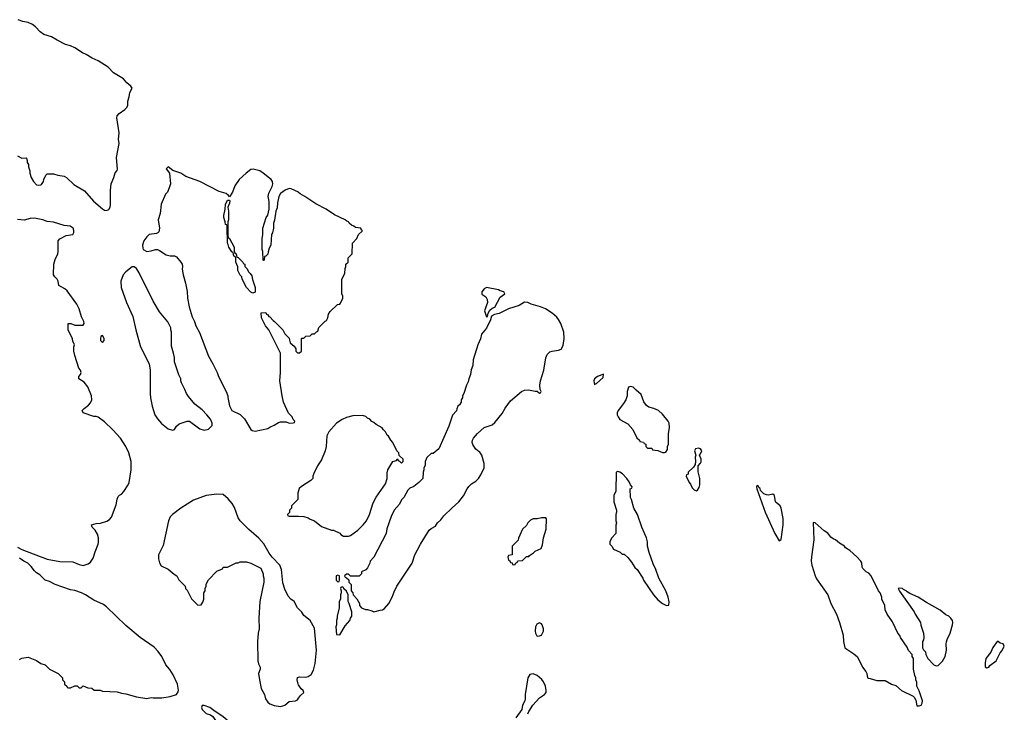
# Model space of a CAD drawing. Header units: inches. Extents: x 2293880 to 2522759, y 823965 to 1006879.
# Tile 320 of 325: x 2477370 to 2486653, y 891923 to 898458. Entities that reach past the tile are written whole.
import ezdxf

# ---------------------------------------------------------------- set-up
doc = ezdxf.new("R2010")
doc.units = ezdxf.units.IN
doc.header["$MEASUREMENT"] = 0
doc.layers.add('C4879', color=7, linetype='Continuous')
doc.layers.add('C4889', color=7, linetype='Continuous')

msp = doc.modelspace()

# ---------------------------------------------------------------- linework, layer by layer
at = {"layer": 'C4879', "color": 5, "elevation": 40}
for points in [[(2477350, 897172), (2477390, 897152), (2477430, 897154), (2477434, 897150), (2477442, 897130), (2477442, 897110), (2477452, 897090), (2477452, 897070), (2477464.7, 897030), (2477464.7, 897010), (2477478, 896970), (2477501, 896930), (2477530, 896901), (2477550, 896896), (2477570, 896898), (2477576.5, 896903.5), (2477595.3, 896930), (2477598, 896950), (2477618, 896990), (2477630, 897002), (2477690, 897004.7), (2477731.6, 896991.6), (2477790, 896982), (2477812, 896970), (2477881.4, 896901.4), (2477982, 896842), (2478065.9, 896745.8), (2478150, 896673), (2478170, 896661.6), (2478190, 896658), (2478211.8, 896668.2), (2478223.7, 896690), (2478227, 896710), (2478225.1, 896850), (2478232.1, 896907.9), (2478259.3, 896970), (2478270, 897011.3), (2478290, 897036), (2478293, 897047), (2478283.7, 897156.3), (2478309, 897289), (2478301.2, 897330), (2478309, 897391), (2478285.6, 897530), (2478289.6, 897550), (2478308.1, 897571.9), (2478362.7, 897610), (2478380.7, 897630), (2478389.6, 897650), (2478389.6, 897690), (2478403, 897730), (2478409.7, 897770.3), (2478431.2, 897810), (2478416.8, 897830), (2478381.3, 897861.3), (2478350, 897898.1), (2478254.9, 897954.9), (2478203.4, 898010), (2478109.8, 898070), (2478054.8, 898094.8), (2477997.7, 898130), (2477963.2, 898143.2), (2477890, 898191.5), (2477850, 898210.2), (2477803.6, 898223.6), (2477723.2, 898263.2), (2477670, 898295.5), (2477598.8, 898318.9), (2477562.4, 898342.4), (2477519.9, 898390), (2477490, 898413.4), (2477450.7, 898430), (2477400.7, 898440.7), (2477357.6, 898457.5)], [(2480000, 896828.1), (2479997.8, 896830), (2479930, 896861.4), (2479910, 896866), (2479872, 896850), (2479830, 896817.8), (2479814.2, 896790), (2479800.4, 896730), (2479798.8, 896681.2), (2479786, 896650), (2479774, 896566), (2479762, 896538), (2479762.8, 896490), (2479754.8, 896445.2), (2479744.7, 896430), (2479738, 896330), (2479722, 896302), (2479711.6, 896268.4), (2479710, 896246), (2479690, 896226), (2479678, 896222), (2479674, 896190), (2479670, 896186), (2479666, 896190), (2479662, 896270), (2479655.3, 896290), (2479655.3, 896390), (2479662, 896430), (2479664, 896490), (2479695.3, 896590), (2479710, 896614), (2479724, 896670), (2479723.1, 896743.1), (2479714, 896790), (2479720.2, 896819.8), (2479750, 896882.8), (2479756.1, 896910), (2479755.3, 896930), (2479742.7, 896950), (2479667.4, 897010), (2479634.2, 897030), (2479572.8, 897047.2), (2479550, 897045.4), (2479504.6, 897010), (2479441, 896950), (2479398, 896890), (2479376, 896830), (2479350, 896786), (2479340.4, 896800.4), (2479318.3, 896818.3), (2479250, 896836.7), (2479070.2, 896929.9), (2478936.7, 896976.7), (2478889.6, 897010), (2478814.6, 897034.6), (2478770, 897068.7), (2478751.3, 897050), (2478782.8, 897010), (2478791, 896910), (2478781, 896870), (2478764.7, 896830), (2478746, 896810), (2478704.2, 896715.8), (2478696, 896630), (2478676.1, 896570), (2478688.3, 896491.7), (2478683, 896457), (2478674.4, 896445.6), (2478660.5, 896439.5), (2478590.3, 896429.7), (2478570, 896409.6), (2478540.3, 896370), (2478529.1, 896330), (2478530, 896301), (2478534.9, 896290), (2478570, 896271.7), (2478610, 896276.9), (2478650, 896288.5), (2478670, 896288.4), (2478690, 896280.5), (2478750, 896239.1), (2478789.2, 896230.8), (2478830.6, 896230.6), (2478850, 896221), (2478890.8, 896170), (2478900.7, 896150), (2478904, 896130), (2478902.5, 896102.5), (2478910.7, 896050), (2478933.2, 895973.2), (2478950, 895894), (2478954, 895830), (2478967.3, 895750), (2478995.3, 895655.3), (2479018, 895610), (2479031.3, 895570), (2479066.4, 895506.4), (2479150, 895282), (2479190, 895212), (2479231, 895130), (2479246, 895090), (2479318, 894950), (2479331.3, 894910), (2479331.6, 894891.6), (2479350, 894814), (2479371.6, 894771.6), (2479450, 894732), (2479490, 894692), (2479550.7, 894590.7), (2479562.8, 894582.8), (2479590, 894576), (2479650, 894586.8), (2479710, 894601), (2479730, 894614.8), (2479770, 894631), (2479810, 894658), (2479830, 894664.7), (2479883.6, 894663.6), (2479910, 894652), (2479947.3, 894652.7), (2479962, 894658), (2479966, 894670), (2479950, 894686), (2479938, 894710), (2479904.7, 894744.7), (2479859, 894850), (2479844, 894910), (2479824, 895050), (2479828.7, 895128.7), (2479828, 895310), (2479718, 895530), (2479688.7, 895570), (2479650, 895646), (2479648.4, 895691.6), (2479690, 895694), (2479698, 895678), (2479710, 895674), (2479718, 895658), (2479730, 895654), (2479759.6, 895619.6), (2479774, 895610), (2479851.2, 895531.1), (2479870, 895494), (2479910, 895454), (2479912.7, 895432.7), (2479922, 895410), (2479956.9, 895376.9), (2479972.7, 895352.7), (2479974, 895330), (2479990, 895314), (2480000, 895314)], [(2477350, 893480.7), (2477390, 893460.5), (2477630, 893367.3), (2477750, 893346.8), (2477870, 893342), (2477930, 893317.1), (2477970, 893307.3), (2478017.6, 893322.4), (2478039.1, 893340.9), (2478062.9, 893377.1), (2478082, 893438), (2478111.4, 893508.6), (2478113.4, 893526.6), (2478112, 893570), (2478102.5, 893602.5), (2478082.7, 893642.7), (2478055.3, 893670), (2478049, 893691), (2478090, 893706), (2478133.6, 893706.4), (2478192.9, 893727.1), (2478216.5, 893743.5), (2478234.8, 893765.2), (2478278.6, 893881.4), (2478290, 893934), (2478300.2, 893959.8), (2478310, 893972), (2478330, 893982), (2478352.5, 894007.5), (2478392.1, 894067.9), (2478401.2, 894090), (2478422.7, 894210), (2478420.9, 894290), (2478400.7, 894370), (2478371, 894431), (2478320.7, 894510), (2478250, 894589.4), (2478170, 894664), (2478110, 894708.7), (2478090, 894715.3), (2478070, 894715.3), (2477970, 894748.7), (2477958, 894770), (2477978, 894790), (2478020.1, 894819.9), (2478038, 894842), (2478049.5, 894870), (2478047.6, 894910), (2478013.1, 894993.1), (2477977.6, 895037.6), (2477928.7, 895070), (2477929, 895090), (2477944, 895110), (2477949, 895130), (2477944, 895150), (2477929.5, 895169.5), (2477889.3, 895290), (2477882, 895330), (2477882, 895370), (2477888, 895390), (2477870, 895426), (2477868, 895448), (2477856.4, 895476.4), (2477828.8, 895528.9), (2477826, 895590), (2477851.2, 895591.1), (2477890, 895574), (2477970, 895574), (2477978, 895590), (2477975.3, 895610), (2477953.2, 895653.2), (2477932.3, 895730), (2477910, 895774), (2477818, 895898), (2477797, 895917), (2477738, 895950), (2477734, 895990), (2477724, 896010), (2477702, 896030), (2477689.3, 896050), (2477692.3, 896150), (2477705.4, 896194.6), (2477729.3, 896250), (2477732.3, 896270), (2477733.2, 896370), (2477749.3, 896390.7), (2477810, 896421), (2477870, 896432), (2477882, 896450), (2477882, 896470), (2477874, 896490), (2477846, 896510), (2477790, 896516), (2477690, 896547.3), (2477630, 896555.1), (2477588, 896570), (2477510, 896586), (2477470, 896582.7), (2477412.8, 896567.2), (2477350, 896573.6)], [(2480000, 892898), (2479990, 892908), (2479958, 892970), (2479926, 892990), (2479900.2, 893020.2), (2479870, 893086), (2479850, 893146), (2479839, 893270), (2479824, 893310), (2479750, 893388), (2479723.2, 893423.2), (2479672, 893512), (2479626.6, 893566.6), (2479530, 893649), (2479449, 893730), (2479430, 893758), (2479394.8, 893854.8), (2479372.5, 893892.5), (2479337.5, 893937.5), (2479290, 893977.2), (2479230, 893982.7), (2479130, 893969.2), (2479010, 893925.2), (2478890.7, 893849.3), (2478810, 893788.7), (2478790, 893768), (2478774.8, 893730), (2478723.5, 893496.5), (2478678, 893410), (2478678, 893370), (2478690, 893334), (2478705.4, 893305.4), (2478770, 893274), (2478825.4, 893225.4), (2478851.2, 893211.1), (2478870, 893174), (2478930, 893114), (2478934, 893090), (2478950, 893074), (2478990, 892994), (2479050, 892934), (2479082, 892938), (2479096.4, 892963.6), (2479106, 892990), (2479108, 893050), (2479118, 893070), (2479118, 893090), (2479127.3, 893112.7), (2479128.4, 893131.6), (2479150, 893174), (2479230, 893254), (2479282, 893278), (2479290, 893294), (2479330, 893294), (2479410, 893332), (2479430, 893332), (2479450, 893342), (2479510, 893342), (2479550, 893331.3), (2479643.6, 893283.6), (2479664.7, 893230), (2479664.7, 893210), (2479670.8, 893190), (2479670.7, 893150.7), (2479634.8, 892970), (2479624, 892810), (2479627.3, 892710), (2479618, 892670), (2479613, 892590), (2479616, 892410), (2479622, 892382), (2479638, 892350), (2479636.3, 892330), (2479623.1, 892290), (2479630.4, 892230), (2479648.5, 892148.5), (2479677.3, 892090), (2479687.7, 892050), (2479710, 892018.8), (2479730, 892002), (2479770, 891987.3), (2479830, 891978.8), (2479850, 891984.7), (2479868.8, 891991.1), (2479910, 892024.7), (2479969.4, 892030.6), (2479990, 892041), (2480000, 892055.6)], [(2480000, 894014.1), (2479992, 893990), (2479992, 893930), (2479934, 893870), (2479934, 893850), (2479914, 893830), (2479912.7, 893807.3), (2479894, 893790), (2479898, 893778), (2479910, 893774), (2480000, 893772.7)], [(2477370, 892422), (2477390, 892434), (2477450, 892442), (2477530, 892411.3), (2477570, 892384.7), (2477612, 892370), (2477651.2, 892331.1), (2477734, 892290), (2477774, 892250), (2477774, 892230), (2477791.6, 892211.6), (2477794, 892190), (2477814, 892170), (2477818, 892158), (2477830, 892154), (2477850, 892154), (2477890, 892172), (2477911.6, 892171.6), (2477930, 892154), (2477950, 892154), (2477970, 892172), (2478012.7, 892152.7), (2478050, 892152), (2478072.7, 892132.7), (2478130, 892132), (2478150, 892122), (2478290, 892116), (2478330, 892102.8), (2478370, 892097.3), (2478470.6, 892070.6), (2478570, 892054.8), (2478610, 892062.8), (2478630, 892058.8), (2478710, 892058.8), (2478790, 892071), (2478849, 892091), (2478864.7, 892115.3), (2478869, 892131), (2478858, 892190), (2478817.8, 892277.8), (2478785.9, 892325.9), (2478747.3, 892370), (2478709.7, 892449.7), (2478677, 892497), (2478638, 892538), (2478506, 892630), (2478370, 892742.7), (2478190, 892917.2), (2478159.1, 892939.1), (2478070, 892980.9), (2477991.7, 893031.7), (2477951.9, 893051.9), (2477890, 893073.2), (2477850, 893079), (2477706, 893130), (2477650, 893158), (2477609.1, 893169.1), (2477560.4, 893220.4), (2477530, 893238), (2477510, 893258), (2477480.2, 893300.2), (2477448, 893330), (2477409.1, 893349.1), (2477370, 893378)], [(2480000, 892183), (2479995.3, 892190), (2479985.2, 892230), (2479990, 892252), (2480000, 892255)]]:
    msp.add_lwpolyline(points, dxfattribs=at)
for points in [[(2479570, 895878), (2479550, 895888), (2479508.7, 895930), (2479468, 896010), (2479466, 896030), (2479450, 896046), (2479428, 896090), (2479427.3, 896127.3), (2479408, 896170), (2479407.3, 896207.3), (2479402, 896222), (2479390, 896226), (2479382, 896262), (2479370, 896266), (2479342, 896310), (2479336.4, 896336.4), (2479328.7, 896350), (2479326, 896510), (2479322, 896522), (2479310, 896526), (2479308.7, 896550), (2479295.3, 896590), (2479295.3, 896610), (2479309, 896670), (2479310, 896714), (2479330, 896754), (2479350, 896754), (2479351, 896750), (2479350, 896726), (2479332, 896690), (2479338, 896650), (2479338, 896570), (2479332, 896550), (2479334, 896410), (2479338, 896398), (2479350, 896394), (2479392, 896310), (2479392.7, 896272.7), (2479398, 896258), (2479412, 896250), (2479418, 896218), (2479430, 896214), (2479474, 896170), (2479478, 896158), (2479494, 896150), (2479494, 896130), (2479511.6, 896111.6), (2479530, 896074), (2479543.6, 896063.6), (2479559.6, 896039.6), (2479565.4, 896005.4), (2479591, 895930), (2479590, 895886)], [(2478430, 896126.9), (2478370, 896079.3), (2478346.7, 896050), (2478323.1, 895990), (2478326.3, 895930), (2478376.5, 895790), (2478436.4, 895656.4), (2478465.7, 895530), (2478510, 895371.3), (2478590.6, 895210), (2478602, 895150), (2478600.7, 894930), (2478604, 894890), (2478618.8, 894810), (2478646, 894730), (2478670, 894691.3), (2478707.9, 894647.9), (2478770, 894598), (2478810, 894584.7), (2478830, 894592), (2478850, 894622), (2478874.6, 894645.4), (2478950, 894671.3), (2478970.9, 894670.9), (2479070, 894598), (2479110, 894584.7), (2479150, 894594), (2479186, 894630), (2479186, 894650), (2479168, 894690), (2479135.3, 894730), (2479090, 894775.3), (2479022, 894830), (2478963.2, 894903.2), (2478944, 894930), (2478928.7, 894970), (2478895.3, 895030), (2478889.1, 895049.1), (2478888.7, 895070), (2478870, 895106), (2478828.7, 895230), (2478828.7, 895270), (2478822, 895310), (2478803.1, 895376.9), (2478802, 895510), (2478795.3, 895530), (2478795.3, 895550), (2478765.6, 895605.6), (2478690, 895702), (2478630, 895802), (2478496.9, 896070), (2478473, 896110), (2478450, 896126.3)], [(2478150, 895478), (2478134, 895470), (2478132, 895450), (2478132, 895430), (2478150, 895412), (2478168, 895430), (2478168, 895450)], [(2479110, 891988), (2479090, 891986), (2479084.7, 891970), (2479092, 891950), (2479130, 891911.3), (2479170, 891898), (2479190, 891884.7), (2479307.7, 891707.7), (2479350, 891668), (2479370, 891662), (2479384, 891670), (2479390, 891682), (2479393.6, 891706.4), (2479390, 891728), (2479367, 891790), (2479326.6, 891850), (2479290, 891882), (2479199.3, 891939.3), (2479162, 891970)]]:
    msp.add_lwpolyline(points, close=True, dxfattribs=at)
at = {"layer": 'C4889', "color": 5, "elevation": 40}
for points in [[(2480000, 895314), (2480010, 895314), (2480026, 895330), (2480026, 895450), (2480030, 895454), (2480050, 895454), (2480068.4, 895471.6), (2480110, 895474), (2480127.3, 895492.7), (2480150, 895494), (2480170, 895514), (2480182, 895518), (2480190, 895554), (2480250, 895614), (2480262, 895618), (2480276.4, 895643.6), (2480280.4, 895679.6), (2480296.4, 895703.6), (2480366, 895770), (2480387.3, 895772.7), (2480396.4, 895783.6), (2480418, 895830), (2480418, 895850), (2480408, 895870), (2480408, 896010), (2480436.4, 896063.6), (2480438, 896110), (2480446, 896130), (2480446, 896150), (2480466, 896170), (2480468.4, 896211.6), (2480506, 896250), (2480508, 896350), (2480550, 896394), (2480566, 896430), (2480599, 896461), (2480602, 896470), (2480592.7, 896472.7), (2480585.2, 896490), (2480535.6, 896495.6), (2480521.6, 896510), (2480498, 896518), (2480476.4, 896536.4), (2480470.5, 896550), (2480455.4, 896555.4), (2480438.7, 896570), (2480336.9, 896616.9), (2480261, 896670), (2480160.9, 896720.9), (2480060.2, 896790), (2480014.8, 896814.8), (2480000, 896828.1)], [(2480000, 893772.7), (2480050, 893772), (2480090, 893758), (2480110, 893744.7), (2480150.9, 893730.9), (2480216.9, 893676.9), (2480310, 893642), (2480330, 893642), (2480390, 893612), (2480399.6, 893599.6), (2480423.6, 893583.6), (2480470, 893584.7), (2480490, 893591.3), (2480559.3, 893640.7), (2480610, 893691.3), (2480639, 893730), (2480669, 893790), (2480702, 893898), (2480730, 893952), (2480820.2, 894079.8), (2480835.3, 894130), (2480836.4, 894183.6), (2480842, 894210), (2480888, 894290), (2480922, 894298), (2480930, 894314), (2480938, 894298), (2480952.7, 894292.7), (2480970, 894274), (2480986, 894290), (2480986, 894310), (2480947.3, 894347.3), (2480946, 894370), (2480926, 894390), (2480888, 894470), (2480868, 894490), (2480848.4, 894528.4), (2480836.4, 894536.4), (2480818, 894570), (2480798, 894590), (2480788.4, 894608.4), (2480730, 894638), (2480710, 894658), (2480690, 894668), (2480670, 894688), (2480650, 894698), (2480633.6, 894713.6), (2480603.1, 894723.1), (2480510, 894721.2), (2480450, 894704), (2480410, 894685.2), (2480358, 894650), (2480284.7, 894570), (2480264.7, 894530), (2480261, 894430), (2480250.6, 894389.4), (2480214.4, 894305.6), (2480178, 894250), (2480143.6, 894176.4), (2480134, 894150), (2480134, 894130), (2480114, 894110), (2480026.4, 894053.6), (2480006.4, 894033.6), (2480000, 894014.1)], [(2480000, 892255), (2480010, 892258), (2480064.7, 892255.3), (2480090, 892261), (2480119.5, 892280.5), (2480140.1, 892319.9), (2480155.5, 892384.5), (2480169.2, 892510), (2480150, 892718), (2480109.1, 892789.1), (2480050, 892838), (2480030, 892868), (2480000, 892898)], [(2482162, 891910), (2482169.1, 891930.9), (2482208, 891990), (2482270, 892061), (2482318, 892090), (2482333.2, 892110), (2482335.1, 892130), (2482326.6, 892170), (2482309.6, 892209.6), (2482293.1, 892233.1), (2482250, 892269.2), (2482210, 892285.2), (2482180.7, 892279.3), (2482160.7, 892250), (2482136, 892090), (2482136, 892050), (2482131.3, 892030), (2482112, 891992), (2482104.7, 891950), (2482047.7, 891870)], [(2480000, 892055.6), (2480018, 892082), (2480048, 892110), (2480042, 892130), (2480025.2, 892145.2), (2480000, 892183)]]:
    msp.add_lwpolyline(points, dxfattribs=at)
for points in [[(2481770, 895932), (2481750, 895918), (2481727.7, 895890), (2481727.5, 895867.5), (2481763.6, 895843.6), (2481776.9, 895816.9), (2481781, 895790), (2481754, 895710), (2481770, 895654), (2481782, 895658), (2481786, 895690), (2481803.1, 895716.9), (2481824.7, 895735.3), (2481850, 895744.7), (2481899.1, 895840.9), (2481944.5, 895870), (2481934.5, 895890), (2481900.6, 895900.6), (2481886, 895910)], [(2482130, 895793.4), (2482079.5, 895760.5), (2481979.1, 895730), (2481890, 895686), (2481845.4, 895674.6), (2481818, 895662), (2481810, 895626), (2481770, 895548), (2481724.7, 895490), (2481713.7, 895446.3), (2481691, 895390), (2481646.8, 895250), (2481643.6, 895196.4), (2481625.4, 895154.6), (2481622, 895110), (2481604.7, 895070), (2481599.6, 895040.4), (2481582, 895010), (2481558, 894930), (2481544.7, 894910), (2481544.7, 894890), (2481532, 894870), (2481531.6, 894848.4), (2481516.9, 894823.1), (2481502, 894810), (2481492.7, 894787.3), (2481490, 894766), (2481450, 894726), (2481416.8, 894623.2), (2481322, 894410), (2481270, 894366), (2481250, 894366), (2481210, 894326), (2481202, 894310), (2481194, 894290), (2481192.7, 894252.7), (2481182, 894230), (2481182, 894210), (2481174, 894190), (2481172, 894130), (2481132, 894090), (2481085.4, 894054.6), (2481050, 894038), (2481030, 894018), (2480990.8, 893949.2), (2480971.2, 893928.9), (2480950, 893888), (2480902, 893830), (2480871.3, 893770), (2480832.7, 893652.7), (2480824.7, 893610), (2480710, 893386), (2480674, 893350), (2480672, 893330), (2480650, 893286), (2480632.7, 893267.3), (2480594, 893250), (2480594, 893230), (2480570, 893206), (2480490, 893206), (2480470, 893226), (2480450, 893226), (2480434, 893210), (2480438, 893198), (2480452.7, 893192.7), (2480472.7, 893172.7), (2480474, 893150), (2480494, 893130), (2480494, 893070), (2480511.6, 893051.6), (2480514, 893030), (2480550, 892994), (2480574, 892950), (2480574, 892930), (2480594, 892910), (2480630, 892892), (2480650, 892892), (2480690, 892882), (2480710, 892871.3), (2480770, 892886), (2480790, 892891), (2480810, 892902.8), (2480849.2, 892950), (2480882.7, 893010), (2480900.1, 893059.9), (2480927.3, 893112.7), (2481069.2, 893330), (2481097.2, 893410), (2481149.2, 893510), (2481230, 893642), (2481250, 893658), (2481290, 893678), (2481309.1, 893710.9), (2481340.2, 893739.8), (2481370, 893778), (2481446.8, 893853.2), (2481512.1, 893907.9), (2481554.8, 893965.2), (2481589, 894030), (2481606.3, 894053.7), (2481630, 894078), (2481670, 894104.7), (2481695.3, 894130), (2481718, 894162), (2481748, 894230), (2481748, 894270), (2481728.7, 894350), (2481710, 894378), (2481689.1, 894389.1), (2481668, 894410), (2481642, 894450), (2481635.3, 894470), (2481639, 894490), (2481649.4, 894510.6), (2481686.8, 894553.2), (2481750, 894611), (2481824.7, 894635.3), (2481850, 894656), (2481918, 894742), (2481946.8, 894793.2), (2481997.5, 894862.5), (2482102, 894950), (2482130, 894962.8), (2482166.4, 894966.4), (2482230, 894952), (2482250, 894954), (2482270, 894934), (2482282, 894938), (2482286, 894950), (2482278, 894970), (2482275.3, 895010), (2482281.2, 895050), (2482313.3, 895150), (2482332.1, 895267.9), (2482342, 895298), (2482370, 895323.8), (2482390, 895330.8), (2482450, 895338.8), (2482475.3, 895350), (2482495.1, 895384.9), (2482502.9, 895450), (2482499.7, 895510), (2482470.7, 895590), (2482450, 895629.7), (2482433.8, 895650), (2482389, 895690), (2482328.9, 895730), (2482280.3, 895750), (2482194.1, 895774.1), (2482162.4, 895790)], [(2482873.4, 895113.4), (2482818, 895090), (2482791, 895070), (2482784, 895050), (2482790, 895014), (2482798, 895022), (2482810, 895024.7), (2482870, 895082.8)], [(2483130, 894998.4), (2483111.6, 894990), (2483099, 894950), (2483097.3, 894910), (2483085.5, 894870), (2483064.4, 894835.6), (2483011.3, 894770), (2483004.7, 894750), (2483004.7, 894730), (2483012, 894710), (2483030, 894684.7), (2483103.6, 894643.6), (2483152, 894590), (2483190, 894514), (2483214, 894490), (2483218, 894478), (2483252.7, 894472.7), (2483258, 894458), (2483272.7, 894452.7), (2483274, 894430), (2483290, 894414), (2483330, 894414), (2483338, 894398), (2483387.3, 894392.7), (2483430, 894374), (2483450, 894374), (2483462, 894378), (2483476.4, 894403.6), (2483478, 894430), (2483487.3, 894452.7), (2483488.7, 894550), (2483498, 894610), (2483493.3, 894650), (2483483.6, 894670), (2483430, 894737.4), (2483393, 894770), (2483348.7, 894790), (2483303.3, 894803.3), (2483278.9, 894818.9), (2483253.3, 894853.3), (2483230, 894922.9), (2483180.9, 894960.9), (2483155.3, 894990)], [(2483770, 894415.6), (2483742, 894410), (2483731.3, 894390), (2483744.7, 894350), (2483738, 894330), (2483742, 894290), (2483739.6, 894260.4), (2483723.6, 894236.4), (2483674, 894190), (2483671.6, 894168.4), (2483658, 894162), (2483654, 894150), (2483682, 894090), (2483696, 894076), (2483710, 894042), (2483730, 894022), (2483750, 894014), (2483762, 894018), (2483776.4, 894043.6), (2483782, 894070), (2483782, 894130), (2483768.4, 894191.6), (2483766, 894250), (2483790, 894274), (2483794.6, 894285.4), (2483795.3, 894310), (2483778, 894350), (2483790, 894362), (2483802.7, 894390), (2483790, 894409)], [(2483010, 894195.3), (2482994, 894190), (2482992, 894010), (2482972, 893970), (2482971.3, 893930), (2482972.7, 893907.3), (2482998, 893830), (2482998, 893810), (2482991.6, 893788.4), (2482991.3, 893730), (2482998, 893710), (2482992, 893690), (2482992, 893610), (2482950, 893566), (2482934, 893530), (2482934, 893510), (2482954, 893490), (2482970, 893462), (2483032.7, 893432.7), (2483050, 893414), (2483070, 893414), (2483103.6, 893383.6), (2483139.8, 893339.8), (2483171.3, 893290), (2483191.3, 893270), (2483244.7, 893190), (2483251.3, 893170), (2483346, 893030), (2483385.2, 892985.2), (2483430, 892951), (2483470, 892932), (2483490, 892934), (2483494.6, 892965.4), (2483484, 893010), (2483462, 893070), (2483397.2, 893190), (2483369, 893270), (2483343.2, 893323.2), (2483304, 893430), (2483288.7, 893490), (2483288.7, 893530), (2483279, 893570), (2483235.3, 893670), (2483195.3, 893790), (2483162, 893850), (2483138, 893930), (2483128, 893950), (2483126, 894030), (2483142, 894038), (2483146, 894050), (2483128.4, 894068.4), (2483118, 894098), (2483095.3, 894130), (2483052.9, 894172.9), (2483030, 894188.7)], [(2484330, 894064), (2484320.7, 894059.3), (2484316, 894050), (2484320.7, 894030), (2484398, 893810), (2484490, 893611.3), (2484530, 893542), (2484550, 893554), (2484569.5, 893690.5), (2484569.4, 893750.6), (2484550.7, 893850), (2484539.8, 893870), (2484501, 893901), (2484495.8, 893910), (2484485.1, 893970), (2484470, 893979.7), (2484430, 893972.1), (2484410, 893974.8), (2484385.5, 893985.5), (2484355.8, 894015.8), (2484350, 894035.1), (2484341, 894041)], [(2482330, 893758), (2482290, 893758), (2482248.4, 893748.4), (2482210, 893748), (2482185.4, 893734.6), (2482162, 893710), (2482150, 893686), (2482112, 893650), (2482072.7, 893567.3), (2482070, 893546), (2482014, 893490), (2482012.7, 893407.3), (2481978, 893402), (2481974, 893390), (2481978, 893358), (2481992.7, 893352.7), (2481998, 893338), (2482012.7, 893332.7), (2482018, 893318), (2482030, 893314), (2482042, 893318), (2482047.3, 893332.7), (2482062, 893338), (2482067.3, 893352.7), (2482110, 893354), (2482150, 893394), (2482170, 893394), (2482176.4, 893403.6), (2482213.6, 893426.4), (2482230, 893442), (2482288, 893470), (2482298, 893502), (2482309, 893570), (2482334, 893650), (2482338, 893750)], [(2484850, 893712.7), (2484857.1, 893550), (2484835.3, 893390), (2484833.7, 893350), (2484839.5, 893310), (2484870, 893211.3), (2484883.4, 893183.4), (2484990, 893031), (2485016.3, 892950), (2485070.4, 892850.4), (2485099.1, 892770), (2485133.4, 892650), (2485136.3, 892590), (2485150, 892532), (2485235.2, 892475.2), (2485268, 892448), (2485314.8, 892350), (2485348.3, 892308.3), (2485357.3, 892290), (2485364.7, 892250), (2485370, 892244.7), (2485390, 892242.8), (2485450, 892223), (2485530, 892222), (2485590.8, 892190), (2485630, 892176.9), (2485683.7, 892130), (2485794.6, 892074.6), (2485804.9, 892064.9), (2485818.3, 892038.3), (2485830, 891984.7), (2485850, 891982.8), (2485870, 891992), (2485879, 892010), (2485882, 892030), (2485850, 892126), (2485828, 892170), (2485827.3, 892207.3), (2485818, 892230), (2485818, 892250), (2485808.8, 892268.9), (2485798, 892330), (2485798, 892430), (2485786, 892450), (2485786, 892470), (2485750, 892506), (2485738, 892538), (2485675.3, 892630), (2485668.8, 892648.9), (2485648.7, 892670), (2485598, 892778), (2485548, 892850), (2485528.7, 892890), (2485528, 892930), (2485498, 892990), (2485498, 893010), (2485482, 893050), (2485468, 893070), (2485398, 893210), (2485375.3, 893235.3), (2485350, 893248.7), (2485320.2, 893280.2), (2485313.6, 893293.6), (2485310, 893334), (2485300.9, 893350), (2485262.9, 893390), (2485196.3, 893450), (2485156.2, 893476.2), (2485145.1, 893490), (2485099.2, 893519.2), (2485062, 893550), (2485039.4, 893559.4), (2485016.3, 893576.3), (2484990, 893612.2), (2484955.2, 893635.2), (2484870, 893710.8)], [(2480370, 893218), (2480354, 893210), (2480354, 893170), (2480370, 893154), (2480382, 893158), (2480386, 893170), (2480386, 893210)], [(2480410, 893106), (2480398, 893102), (2480394, 893090), (2480402, 893070), (2480402, 893050), (2480394, 893030), (2480394, 892990), (2480382, 892970), (2480382, 892910), (2480364.7, 892830), (2480364.7, 892810), (2480358, 892790), (2480358, 892750), (2480352, 892730), (2480358, 892658), (2480390, 892654), (2480440.2, 892739.8), (2480482, 892790), (2480489, 892811), (2480502, 892830), (2480502, 892870), (2480478, 892950), (2480468, 892970), (2480468, 893030), (2480450, 893066), (2480427.3, 893087.3), (2480422, 893102)], [(2485665.8, 893094.2), (2485652, 893090), (2485664.5, 893064.5), (2485804.7, 892870), (2485811.3, 892850), (2485862, 892770), (2485865.4, 892745.4), (2485892, 892670), (2485894, 892630), (2485891.6, 892608.4), (2485882, 892590), (2485882, 892530), (2485890, 892514), (2485910, 892494), (2485912, 892470), (2485932, 892430), (2485990, 892372), (2486010, 892362), (2486030, 892364.7), (2486070, 892404.7), (2486096.2, 892450), (2486109.6, 892510), (2486103.6, 892570), (2486107, 892587), (2486113.3, 892610), (2486143.5, 892670), (2486165.4, 892750), (2486168.1, 892770), (2486164.2, 892790), (2486150, 892812.9), (2486129.8, 892830), (2486103.2, 892843.2), (2486050, 892887.8), (2485919, 892959), (2485842.2, 893010), (2485763.2, 893043.2), (2485738.2, 893058.2), (2485729.3, 893070), (2485701.4, 893081.4), (2485692.3, 893090)], [(2482270, 892768), (2482245.4, 892754.6), (2482232, 892730), (2482231.3, 892690), (2482232, 892670), (2482245.4, 892645.4), (2482250, 892642), (2482270, 892644.7), (2482290, 892652), (2482308.7, 892690), (2482308.7, 892710), (2482295.3, 892750), (2482290, 892758)], [(2486595.3, 892590), (2486584.7, 892590), (2486546.4, 892533.6), (2486526, 892490), (2486478, 892430), (2486472, 892390), (2486472.7, 892352.7), (2486490, 892342), (2486506, 892350), (2486515.3, 892364.7), (2486575.3, 892410), (2486614.6, 892485.4), (2486633.6, 892506.4), (2486653.2, 892546.8), (2486644, 892570), (2486614.3, 892574.3)]]:
    msp.add_lwpolyline(points, close=True, dxfattribs=at)

doc.saveas('drawing.dxf')
